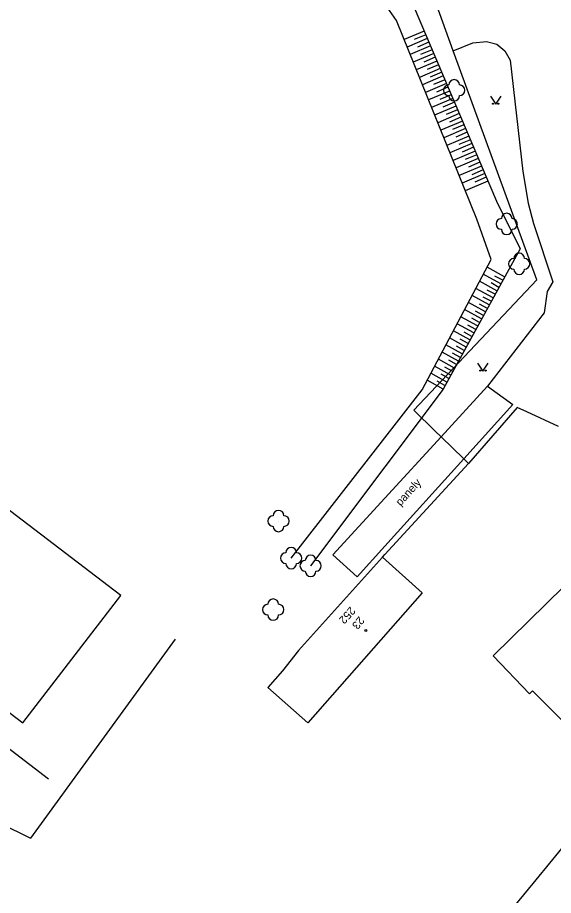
# Model space of a CAD drawing. Extents: x -577457 to -568404, y -1208466 to -1201387.
# Drawn here: x -568784.4 to -568734.2, y -1204116.2 to -1204034 of the extents above; entities that cross this region are included whole.
import ezdxf

# ---------------------------------------------------------------- set-up
doc = ezdxf.new("R2010")
doc.units = 0
for name, color, linetype in [('BUDOVY_MĚŘ', 7, 'Continuous'), ('BUDOVY_NEMĚŘ', 7, 'Continuous'), ('POMOC_POPIS', 7, 'Continuous'), ('ROZHRANÍ_PLOCH', 7, 'Continuous'), ('VÝŠKOPIS', 7, 'Continuous'), ('ZELEŇ', 7, 'Continuous'), ('ZN_BUDOV', 7, 'Continuous'), ('ZN_DOPLŇKOVÉ', 7, 'Continuous'), ('ZN_KULTUR', 7, 'Continuous'), ('Č_POPIS_ORIENT', 7, 'Continuous')]:
    doc.layers.add(name, color=color, linetype=linetype)

msp = doc.modelspace()

# ---------------------------------------------------------------- linework, layer by layer
at = {"layer": 'BUDOVY_MĚŘ'}
for points in [[(-568750.21, -1204084.53), (-568758.09, -1204093.27)], [(-568746.5, -1204087.88), (-568750.21, -1204084.53)], [(-568758.09, -1204093.27), (-568759.59, -1204095.18)], [(-568759.59, -1204095.18), (-568760.97, -1204096.75), (-568757.22, -1204100.05)]]:
    msp.add_lwpolyline(points, dxfattribs=at)
at = {"layer": 'BUDOVY_NEMĚŘ'}
for points in [[(-568724.16, -1204093.65), (-568731.96, -1204101.28), (-568736.17, -1204097.06), (-568736.45, -1204097.34), (-568739.86, -1204093.77), (-568733.18, -1204087.25)], [(-568746.5, -1204087.88), (-568757.22, -1204100.05)], [(-568730.59, -1204108.37), (-568736.13, -1204115.09), (-568740.39, -1204120.26), (-568732.52, -1204126.75), (-568730.6, -1204124.42), (-568730.07, -1204124.86), (-568722.19, -1204115.3)]]:
    msp.add_lwpolyline(points, dxfattribs=at)
at = {"layer": 'ROZHRANÍ_PLOCH'}
for points in [[(-568743.58, -1204037.11), (-568741.76, -1204036.36), (-568740.47, -1204036.22), (-568739.49, -1204036.49), (-568738.75, -1204037.11), (-568738.26, -1204037.99), (-568737.07, -1204048.42), (-568736.58, -1204051.37), (-568736.08, -1204053.27), (-568734.25, -1204058.73), (-568734.8, -1204059.66), (-568735.08, -1204061.64)], [(-568735.08, -1204061.64), (-568740.37, -1204068.53)], [(-568744.72, -1204073.27), (-568740.37, -1204068.53)], [(-568740.37, -1204068.53), (-568738.01, -1204070.24), (-568742.61, -1204075.33)], [(-568781.51, -1204105.32), (-568825, -1204071.96)], [(-568750, -1204079.02), (-568744.72, -1204073.27)], [(-568742.61, -1204075.33), (-568750, -1204083.5)], [(-568750, -1204083.5), (-568752.6, -1204086.38), (-568754.86, -1204084.32), (-568750, -1204079.02)]]:
    msp.add_lwpolyline(points, dxfattribs=at)
at = {"layer": 'VÝŠKOPIS'}
for points in [[(-568750, -1204073.36), (-568746.5, -1204068.86), (-568740.04, -1204056.66), (-568741.39, -1204052.86), (-568748.91, -1204034.28), (-568750, -1204032.71)], [(-568746.32, -1204035.25), (-568748.19, -1204036.05)], [(-568746.02, -1204035.95), (-568747.91, -1204036.75)], [(-568746.17, -1204035.6), (-568747.24, -1204036.05)], [(-568745.87, -1204036.3), (-568746.94, -1204036.76)], [(-568745.72, -1204036.65), (-568747.62, -1204037.46)], [(-568745.57, -1204037), (-568746.64, -1204037.46)], [(-568745.42, -1204037.36), (-568747.34, -1204038.17)], [(-568745.27, -1204037.71), (-568746.34, -1204038.16)], [(-568745.12, -1204038.06), (-568747.05, -1204038.88)], [(-568744.82, -1204038.76), (-568746.76, -1204039.59)], [(-568744.97, -1204038.41), (-568746.04, -1204038.87)], [(-568744.52, -1204039.46), (-568746.48, -1204040.29)], [(-568744.67, -1204039.11), (-568745.74, -1204039.57)], [(-568744.23, -1204040.17), (-568746.19, -1204041)], [(-568744.38, -1204039.82), (-568745.44, -1204040.27)], [(-568743.93, -1204040.87), (-568745.9, -1204041.71)], [(-568744.08, -1204040.52), (-568745.15, -1204040.97)], [(-568743.78, -1204041.22), (-568744.85, -1204041.68)], [(-568743.63, -1204041.57), (-568745.62, -1204042.42)], [(-568743.48, -1204041.93), (-568744.55, -1204042.38)], [(-568743.33, -1204042.28), (-568745.33, -1204043.13)], [(-568743.18, -1204042.63), (-568744.25, -1204043.08)], [(-568743.03, -1204042.98), (-568745.04, -1204043.84)], [(-568742.73, -1204043.68), (-568744.76, -1204044.54)], [(-568742.88, -1204043.33), (-568743.95, -1204043.78)], [(-568742.43, -1204044.39), (-568744.47, -1204045.25)], [(-568742.58, -1204044.03), (-568743.65, -1204044.49)], [(-568742.13, -1204045.09), (-568744.18, -1204045.96)], [(-568742.28, -1204044.74), (-568743.35, -1204045.19)], [(-568741.84, -1204045.79), (-568743.9, -1204046.67)], [(-568741.98, -1204045.44), (-568743.06, -1204045.89)], [(-568741.69, -1204046.14), (-568742.76, -1204046.6)], [(-568741.54, -1204046.49), (-568743.61, -1204047.38)], [(-568741.39, -1204046.85), (-568742.46, -1204047.3)], [(-568741.24, -1204047.2), (-568743.32, -1204048.08)], [(-568741.09, -1204047.55), (-568742.16, -1204048)], [(-568740.94, -1204047.9), (-568743.04, -1204048.79)], [(-568740.64, -1204048.6), (-568742.75, -1204049.5)], [(-568740.79, -1204048.25), (-568741.86, -1204048.71)], [(-568740.34, -1204049.31), (-568742.46, -1204050.21)], [(-568740.49, -1204048.95), (-568741.56, -1204049.41)], [(-568738.77, -1204058.27), (-568740.42, -1204057.37)], [(-568739.13, -1204058.93), (-568740.77, -1204058.03)], [(-568738.95, -1204058.6), (-568739.69, -1204058.2)], [(-568739.49, -1204059.59), (-568741.12, -1204058.69)], [(-568739.31, -1204059.26), (-568740.05, -1204058.85)], [(-568740.21, -1204060.9), (-568741.82, -1204060.02)], [(-568739.85, -1204060.24), (-568741.47, -1204059.36)], [(-568740.03, -1204060.57), (-568740.77, -1204060.17)], [(-568739.67, -1204059.91), (-568740.41, -1204059.51)], [(-568740.57, -1204061.56), (-568742.17, -1204060.68)], [(-568740.39, -1204061.23), (-568741.13, -1204060.83)], [(-568740.94, -1204062.22), (-568742.52, -1204061.35)], [(-568740.76, -1204061.89), (-568741.49, -1204061.48)], [(-568741.3, -1204062.87), (-568742.87, -1204062.01)], [(-568741.12, -1204062.54), (-568741.85, -1204062.14)], [(-568742.02, -1204064.19), (-568743.57, -1204063.33)], [(-568741.66, -1204063.53), (-568743.22, -1204062.67)], [(-568741.84, -1204063.86), (-568742.57, -1204063.46)], [(-568741.48, -1204063.2), (-568742.21, -1204062.8)], [(-568742.38, -1204064.85), (-568743.93, -1204064)], [(-568742.2, -1204064.52), (-568742.93, -1204064.11)], [(-568742.74, -1204065.5), (-568744.28, -1204064.66)], [(-568742.56, -1204065.17), (-568743.29, -1204064.77)], [(-568743.1, -1204066.16), (-568744.63, -1204065.32)], [(-568742.92, -1204065.83), (-568743.65, -1204065.43)], [(-568743.82, -1204067.48), (-568745.33, -1204066.65)], [(-568743.46, -1204066.82), (-568744.98, -1204065.99)], [(-568743.64, -1204067.15), (-568744.37, -1204066.74)], [(-568743.28, -1204066.49), (-568744.01, -1204066.09)], [(-568744.18, -1204068.13), (-568745.68, -1204067.31)], [(-568744, -1204067.8), (-568744.73, -1204067.4)], [(-568744.54, -1204068.79), (-568746.03, -1204067.97)], [(-568744.36, -1204068.46), (-568745.1, -1204068.06)], [(-568744.54, -1204068.79), (-568750, -1204076.08)], [(-568758.77, -1204084.62), (-568750, -1204073.36)], [(-568750, -1204076.08), (-568756.95, -1204085.35)]]:
    msp.add_lwpolyline(points, dxfattribs=at)
at = {"layer": 'ZELEŇ'}
for centre in [(-568743.5, -1204040.8), (-568738.58, -1204053.32), (-568737.41, -1204057.06), (-568759.95, -1204081.15), (-568758.77, -1204084.62), (-568756.95, -1204085.35), (-568760.45, -1204089.45)]:
    msp.add_circle(centre, 0.0005, dxfattribs=at)
for centre, start, end in [((-568744, -1204040.8), 89.99999, 269.99999), ((-568743.5, -1204040.3), 0, 179.99999), ((-568743, -1204040.8), 270, 89.99999), ((-568743.5, -1204041.3), 179.99999, 359.99999), ((-568738.58, -1204052.82), 0, 179.99999), ((-568739.08, -1204053.32), 89.99999, 269.99999), ((-568738.08, -1204053.32), 270, 89.99999), ((-568738.58, -1204053.82), 179.99999, 359.99999), ((-568737.41, -1204056.56), 0, 179.99999), ((-568737.91, -1204057.06), 89.99999, 269.99999), ((-568736.91, -1204057.06), 270, 89.99999), ((-568737.41, -1204057.56), 179.99999, 359.99999), ((-568760.45, -1204081.15), 89.99999, 269.99999), ((-568759.95, -1204080.65), 0, 179.99999), ((-568759.45, -1204081.15), 270, 89.99999), ((-568759.95, -1204081.65), 179.99999, 359.99999), ((-568758.77, -1204084.12), 0, 179.99999), ((-568759.27, -1204084.62), 89.99999, 269.99999), ((-568758.27, -1204084.62), 270, 89.99999), ((-568756.95, -1204084.85), 0, 179.99999), ((-568758.77, -1204085.12), 179.99999, 359.99999), ((-568757.45, -1204085.35), 89.99999, 269.99999), ((-568756.45, -1204085.35), 270, 89.99999), ((-568756.95, -1204085.85), 179.99999, 359.99999), ((-568760.95, -1204089.45), 89.99999, 269.99999), ((-568760.45, -1204088.95), 0, 179.99999), ((-568759.95, -1204089.45), 270, 89.99999), ((-568760.45, -1204089.95), 179.99999, 359.99999)]:
    msp.add_arc(centre, 0.5, start, end, dxfattribs=at)
at = {"layer": 'ZN_BUDOV'}
msp.add_circle((-568751.77, -1204091.4), 0.0875, dxfattribs=at)
at = {"layer": 'ZN_DOPLŇKOVÉ'}
for points in [[(-568747.34, -1204032.84), (-568739.54, -1204051.19), (-568737.33, -1204055.64), (-568744.54, -1204068.79)], [(-568743.58, -1204037.11), (-568745.26, -1204032.52)], [(-568745.27, -1204072.73), (-568747.29, -1204070.77), (-568735.76, -1204058.57), (-568743.58, -1204037.11)], [(-568737.59, -1204070.5), (-568742.17, -1204075.77)], [(-568733.74, -1204072.29), (-568736.68, -1204070.92), (-568737.59, -1204070.5)], [(-568774.72, -1204088.11), (-568797.2, -1204070.97)], [(-568744.72, -1204073.27), (-568745.27, -1204072.73)], [(-568742.61, -1204075.33), (-568744.72, -1204073.27)], [(-568742.17, -1204075.77), (-568750, -1204084.3)], [(-568742.17, -1204075.77), (-568742.61, -1204075.33)], [(-568806.47, -1204082.87), (-568783.91, -1204100.05)], [(-568750.21, -1204084.53), (-568750, -1204084.3)], [(-568783.91, -1204100.05), (-568774.72, -1204088.11)], [(-568769.64, -1204092.2), (-568783.18, -1204110.86)], [(-568799.96, -1204102.57), (-568783.18, -1204110.86)]]:
    msp.add_lwpolyline(points, dxfattribs=at)
at = {"layer": 'ZN_KULTUR'}
for points in [[(-568740.11, -1204041.36), (-568739.61, -1204042.11), (-568739.11, -1204041.36)], [(-568741.3, -1204066.36), (-568740.8, -1204067.11), (-568740.3, -1204066.36)]]:
    msp.add_lwpolyline(points, dxfattribs=at)
for centre in [(-568739.86, -1204042.06), (-568739.36, -1204042.06), (-568741.05, -1204067.06), (-568740.55, -1204067.06)]:
    msp.add_circle(centre, 0.05, dxfattribs=at)

# ---------------------------------------------------------------- texts
at = {"layer": 'POMOC_POPIS'}
msp.add_text('panely', height=0.75, rotation=47.88999, dxfattribs=at).set_placement((-568748.52, -1204079.79))
at = {"layer": 'Č_POPIS_ORIENT'}
for s, rotation, p in [('252', 227.96003, (-568753.23, -1204089.12)), ('23', 230.99, (-568752.42, -1204090.03))]:
    msp.add_text(s, height=0.75, rotation=rotation, dxfattribs=at).set_placement(p)

doc.saveas('drawing.dxf')
